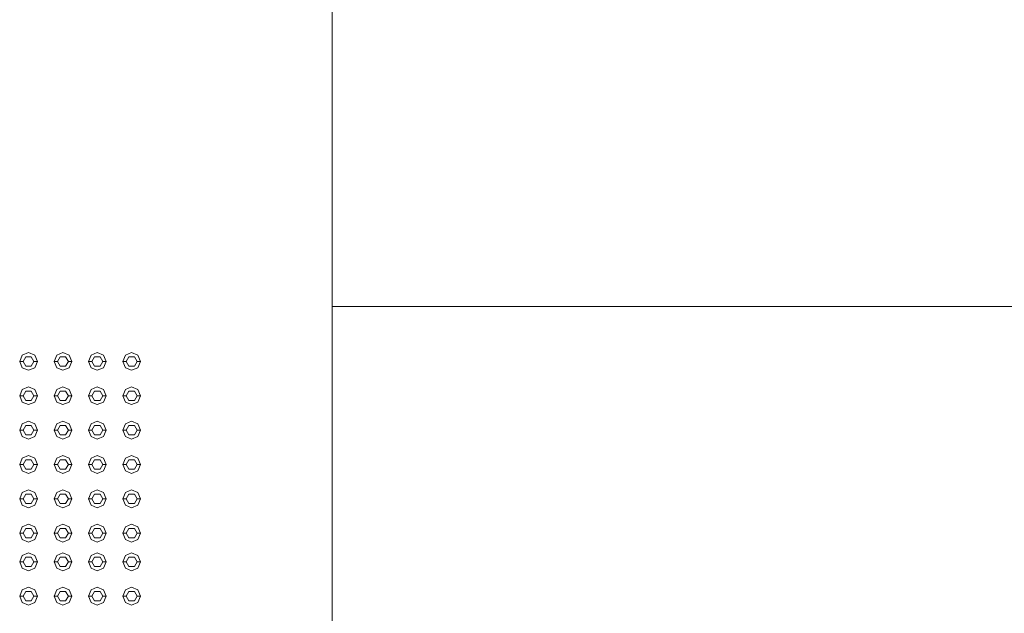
# Model space of a CAD drawing. Header units: millimetres. Extents: x 321 to 585, y -277 to 9.
# Tile 979 of 1056: x 359.98 to 362.73, y -30.52 to -28.86. Entities that reach past the tile are written whole.
import ezdxf

# ---------------------------------------------------------------- set-up
doc = ezdxf.new("R2010")
doc.units = ezdxf.units.MM
doc.header["$MEASUREMENT"] = 0
doc.layers.add('IFC-Elemento construtivo genérico-Contorno', color=253, linetype='Continuous', lineweight=5)
doc.layers.add('IFC-Laje-Contorno', color=134, linetype='Continuous', lineweight=5)

msp = doc.modelspace()

# ---------------------------------------------------------------- linework, layer by layer
at = {"layer": 'IFC-Elemento construtivo genérico-Contorno', "lineweight": 5}
for p, q in [((359.9761, -29.8134), (359.9835, -29.7957)), ((359.9835, -29.7957), (360.0011, -29.7884)), ((359.9861, -29.8134), (359.9936, -29.8004)), ((359.9936, -29.8004), (360.0086, -29.8004)), ((360.0011, -29.7884), (360.0188, -29.7957)), ((360.0086, -29.8004), (360.0161, -29.8134)), ((360.0188, -29.7957), (360.0261, -29.8134)), ((360.0721, -29.8134), (360.0795, -29.7957)), ((360.0795, -29.7957), (360.0971, -29.7884)), ((360.0821, -29.8134), (360.0896, -29.8004)), ((360.0896, -29.8004), (360.1046, -29.8004)), ((360.0971, -29.7884), (360.1148, -29.7957)), ((360.1046, -29.8004), (360.1121, -29.8134)), ((360.1148, -29.7957), (360.1221, -29.8134)), ((360.1681, -29.8134), (360.1755, -29.7957)), ((360.1755, -29.7957), (360.1931, -29.7884)), ((360.1781, -29.8134), (360.1856, -29.8004)), ((360.1856, -29.8004), (360.2006, -29.8004)), ((360.1931, -29.7884), (360.2108, -29.7957)), ((360.2006, -29.8004), (360.2081, -29.8134)), ((360.2108, -29.7957), (360.2181, -29.8134)), ((360.2641, -29.8134), (360.2715, -29.7957)), ((360.2715, -29.7957), (360.2891, -29.7884)), ((360.2741, -29.8134), (360.2816, -29.8004)), ((360.2816, -29.8004), (360.2966, -29.8004)), ((360.2891, -29.7884), (360.3068, -29.7957)), ((360.2966, -29.8004), (360.3041, -29.8134)), ((360.3068, -29.7957), (360.3141, -29.8134)), ((359.9761, -29.8134), (359.9861, -29.8134)), ((359.9761, -29.8134), (359.9835, -29.8311)), ((359.9835, -29.8311), (360.0011, -29.8384)), ((359.9861, -29.8134), (359.9936, -29.8264)), ((359.9936, -29.8264), (360.0086, -29.8264)), ((360.0011, -29.8384), (360.0188, -29.8311)), ((360.0086, -29.8264), (360.0161, -29.8134)), ((360.0161, -29.8134), (360.0261, -29.8134)), ((360.0188, -29.8311), (360.0261, -29.8134)), ((360.0721, -29.8134), (360.0821, -29.8134)), ((360.0721, -29.8134), (360.0795, -29.8311)), ((360.0795, -29.8311), (360.0971, -29.8384)), ((360.0821, -29.8134), (360.0896, -29.8264)), ((360.0896, -29.8264), (360.1046, -29.8264)), ((360.0971, -29.8384), (360.1148, -29.8311)), ((360.1046, -29.8264), (360.1121, -29.8134)), ((360.1121, -29.8134), (360.1221, -29.8134)), ((360.1148, -29.8311), (360.1221, -29.8134)), ((360.1681, -29.8134), (360.1781, -29.8134)), ((360.1681, -29.8134), (360.1755, -29.8311)), ((360.1755, -29.8311), (360.1931, -29.8384)), ((360.1781, -29.8134), (360.1856, -29.8264)), ((360.1856, -29.8264), (360.2006, -29.8264)), ((360.1931, -29.8384), (360.2108, -29.8311)), ((360.2006, -29.8264), (360.2081, -29.8134)), ((360.2081, -29.8134), (360.2181, -29.8134)), ((360.2108, -29.8311), (360.2181, -29.8134)), ((360.2641, -29.8134), (360.2741, -29.8134)), ((360.2641, -29.8134), (360.2715, -29.8311)), ((360.2715, -29.8311), (360.2891, -29.8384)), ((360.2741, -29.8134), (360.2816, -29.8264)), ((360.2816, -29.8264), (360.2966, -29.8264)), ((360.2891, -29.8384), (360.3068, -29.8311)), ((360.2966, -29.8264), (360.3041, -29.8134)), ((360.3041, -29.8134), (360.3141, -29.8134)), ((360.3068, -29.8311), (360.3141, -29.8134)), ((359.9835, -29.8918), (360.0011, -29.8844)), ((360.0011, -29.8844), (360.0188, -29.8918)), ((360.0795, -29.8918), (360.0971, -29.8844)), ((360.0971, -29.8844), (360.1148, -29.8918)), ((360.1755, -29.8918), (360.1931, -29.8844)), ((360.1931, -29.8844), (360.2108, -29.8918)), ((360.2715, -29.8918), (360.2891, -29.8844)), ((360.2891, -29.8844), (360.3068, -29.8918)), ((359.9761, -29.9094), (359.9835, -29.8918)), ((359.9761, -29.9094), (359.9861, -29.9094)), ((359.9761, -29.9094), (359.9835, -29.9271)), ((359.9861, -29.9094), (359.9936, -29.8964)), ((359.9861, -29.9094), (359.9936, -29.9224)), ((359.9936, -29.8964), (360.0086, -29.8964)), ((360.0086, -29.8964), (360.0161, -29.9094)), ((360.0086, -29.9224), (360.0161, -29.9094)), ((360.0161, -29.9094), (360.0261, -29.9094)), ((360.0188, -29.8918), (360.0261, -29.9094)), ((360.0188, -29.9271), (360.0261, -29.9094)), ((360.0721, -29.9094), (360.0795, -29.8918)), ((360.0721, -29.9094), (360.0821, -29.9094)), ((360.0721, -29.9094), (360.0795, -29.9271)), ((360.0821, -29.9094), (360.0896, -29.8964)), ((360.0821, -29.9094), (360.0896, -29.9224)), ((360.0896, -29.8964), (360.1046, -29.8964)), ((360.1046, -29.8964), (360.1121, -29.9094)), ((360.1046, -29.9224), (360.1121, -29.9094)), ((360.1121, -29.9094), (360.1221, -29.9094)), ((360.1148, -29.8918), (360.1221, -29.9094)), ((360.1148, -29.9271), (360.1221, -29.9094)), ((360.1681, -29.9094), (360.1755, -29.8918)), ((360.1681, -29.9094), (360.1781, -29.9094)), ((360.1681, -29.9094), (360.1755, -29.9271)), ((360.1781, -29.9094), (360.1856, -29.8964)), ((360.1781, -29.9094), (360.1856, -29.9224)), ((360.1856, -29.8964), (360.2006, -29.8964)), ((360.2006, -29.8964), (360.2081, -29.9094)), ((360.2006, -29.9224), (360.2081, -29.9094)), ((360.2081, -29.9094), (360.2181, -29.9094)), ((360.2108, -29.8918), (360.2181, -29.9094)), ((360.2108, -29.9271), (360.2181, -29.9094)), ((360.2641, -29.9094), (360.2715, -29.8918)), ((360.2641, -29.9094), (360.2741, -29.9094)), ((360.2641, -29.9094), (360.2715, -29.9271)), ((360.2741, -29.9094), (360.2816, -29.8964)), ((360.2741, -29.9094), (360.2816, -29.9224)), ((360.2816, -29.8964), (360.2966, -29.8964)), ((360.2966, -29.8964), (360.3041, -29.9094)), ((360.2966, -29.9224), (360.3041, -29.9094)), ((360.3041, -29.9094), (360.3141, -29.9094)), ((360.3068, -29.8918), (360.3141, -29.9094)), ((360.3068, -29.9271), (360.3141, -29.9094)), ((359.9835, -29.9271), (360.0011, -29.9344)), ((359.9936, -29.9224), (360.0086, -29.9224)), ((360.0011, -29.9344), (360.0188, -29.9271)), ((360.0795, -29.9271), (360.0971, -29.9344)), ((360.0896, -29.9224), (360.1046, -29.9224)), ((360.0971, -29.9344), (360.1148, -29.9271)), ((360.1755, -29.9271), (360.1931, -29.9344)), ((360.1856, -29.9224), (360.2006, -29.9224)), ((360.1931, -29.9344), (360.2108, -29.9271)), ((360.2715, -29.9271), (360.2891, -29.9344)), ((360.2816, -29.9224), (360.2966, -29.9224)), ((360.2891, -29.9344), (360.3068, -29.9271)), ((359.9761, -30.0054), (359.9835, -29.9877)), ((359.9835, -29.9877), (360.0011, -29.9804)), ((359.9861, -30.0054), (359.9936, -29.9924)), ((359.9936, -29.9924), (360.0086, -29.9924)), ((360.0011, -29.9804), (360.0188, -29.9877)), ((360.0086, -29.9924), (360.0161, -30.0054)), ((360.0188, -29.9877), (360.0261, -30.0054)), ((360.0721, -30.0054), (360.0795, -29.9877)), ((360.0795, -29.9877), (360.0971, -29.9804)), ((360.0821, -30.0054), (360.0896, -29.9924)), ((360.0896, -29.9924), (360.1046, -29.9924)), ((360.0971, -29.9804), (360.1148, -29.9877)), ((360.1046, -29.9924), (360.1121, -30.0054)), ((360.1148, -29.9877), (360.1221, -30.0054)), ((360.1681, -30.0054), (360.1755, -29.9877)), ((360.1755, -29.9877), (360.1931, -29.9804)), ((360.1781, -30.0054), (360.1856, -29.9924)), ((360.1856, -29.9924), (360.2006, -29.9924)), ((360.1931, -29.9804), (360.2108, -29.9877)), ((360.2006, -29.9924), (360.2081, -30.0054)), ((360.2108, -29.9877), (360.2181, -30.0054)), ((360.2641, -30.0054), (360.2715, -29.9877)), ((360.2715, -29.9877), (360.2891, -29.9804)), ((360.2741, -30.0054), (360.2816, -29.9924)), ((360.2816, -29.9924), (360.2966, -29.9924)), ((360.2891, -29.9804), (360.3068, -29.9877)), ((360.2966, -29.9924), (360.3041, -30.0054)), ((360.3068, -29.9877), (360.3141, -30.0054)), ((359.9761, -30.0054), (359.9861, -30.0054)), ((359.9761, -30.0054), (359.9835, -30.0231)), ((359.9835, -30.0231), (360.0011, -30.0304)), ((359.9861, -30.0054), (359.9936, -30.0184)), ((359.9936, -30.0184), (360.0086, -30.0184)), ((360.0011, -30.0304), (360.0188, -30.0231)), ((360.0086, -30.0184), (360.0161, -30.0054)), ((360.0161, -30.0054), (360.0261, -30.0054)), ((360.0188, -30.0231), (360.0261, -30.0054)), ((360.0721, -30.0054), (360.0821, -30.0054)), ((360.0721, -30.0054), (360.0795, -30.0231)), ((360.0795, -30.0231), (360.0971, -30.0304)), ((360.0821, -30.0054), (360.0896, -30.0184)), ((360.0896, -30.0184), (360.1046, -30.0184)), ((360.0971, -30.0304), (360.1148, -30.0231)), ((360.1046, -30.0184), (360.1121, -30.0054)), ((360.1121, -30.0054), (360.1221, -30.0054)), ((360.1148, -30.0231), (360.1221, -30.0054)), ((360.1681, -30.0054), (360.1781, -30.0054)), ((360.1681, -30.0054), (360.1755, -30.0231)), ((360.1755, -30.0231), (360.1931, -30.0304)), ((360.1781, -30.0054), (360.1856, -30.0184)), ((360.1856, -30.0184), (360.2006, -30.0184)), ((360.1931, -30.0304), (360.2108, -30.0231)), ((360.2006, -30.0184), (360.2081, -30.0054)), ((360.2081, -30.0054), (360.2181, -30.0054)), ((360.2108, -30.0231), (360.2181, -30.0054)), ((360.2641, -30.0054), (360.2741, -30.0054)), ((360.2641, -30.0054), (360.2715, -30.0231)), ((360.2715, -30.0231), (360.2891, -30.0304)), ((360.2741, -30.0054), (360.2816, -30.0184)), ((360.2816, -30.0184), (360.2966, -30.0184)), ((360.2891, -30.0304), (360.3068, -30.0231)), ((360.2966, -30.0184), (360.3041, -30.0054)), ((360.3041, -30.0054), (360.3141, -30.0054)), ((360.3068, -30.0231), (360.3141, -30.0054)), ((359.9835, -30.0837), (360.0011, -30.0764)), ((360.0011, -30.0764), (360.0188, -30.0837)), ((360.0795, -30.0837), (360.0971, -30.0764)), ((360.0971, -30.0764), (360.1148, -30.0837)), ((360.1755, -30.0837), (360.1931, -30.0764)), ((360.1931, -30.0764), (360.2108, -30.0837)), ((360.2715, -30.0837), (360.2891, -30.0764)), ((360.2891, -30.0764), (360.3068, -30.0837)), ((359.9761, -30.1014), (359.9835, -30.0837)), ((359.9761, -30.1014), (359.9861, -30.1014)), ((359.9761, -30.1014), (359.9835, -30.1191)), ((359.9861, -30.1014), (359.9936, -30.0884)), ((359.9861, -30.1014), (359.9936, -30.1144)), ((359.9936, -30.0884), (360.0086, -30.0884)), ((360.0086, -30.0884), (360.0161, -30.1014)), ((360.0086, -30.1144), (360.0161, -30.1014)), ((360.0161, -30.1014), (360.0261, -30.1014)), ((360.0188, -30.0837), (360.0261, -30.1014)), ((360.0188, -30.1191), (360.0261, -30.1014)), ((360.0721, -30.1014), (360.0795, -30.0837)), ((360.0721, -30.1014), (360.0821, -30.1014)), ((360.0721, -30.1014), (360.0795, -30.1191)), ((360.0821, -30.1014), (360.0896, -30.0884)), ((360.0821, -30.1014), (360.0896, -30.1144)), ((360.0896, -30.0884), (360.1046, -30.0884)), ((360.1046, -30.0884), (360.1121, -30.1014)), ((360.1046, -30.1144), (360.1121, -30.1014)), ((360.1121, -30.1014), (360.1221, -30.1014)), ((360.1148, -30.0837), (360.1221, -30.1014)), ((360.1148, -30.1191), (360.1221, -30.1014)), ((360.1681, -30.1014), (360.1755, -30.0837)), ((360.1681, -30.1014), (360.1781, -30.1014)), ((360.1681, -30.1014), (360.1755, -30.1191)), ((360.1781, -30.1014), (360.1856, -30.0884)), ((360.1781, -30.1014), (360.1856, -30.1144)), ((360.1856, -30.0884), (360.2006, -30.0884)), ((360.2006, -30.0884), (360.2081, -30.1014)), ((360.2006, -30.1144), (360.2081, -30.1014)), ((360.2081, -30.1014), (360.2181, -30.1014)), ((360.2108, -30.0837), (360.2181, -30.1014)), ((360.2108, -30.1191), (360.2181, -30.1014)), ((360.2641, -30.1014), (360.2715, -30.0837)), ((360.2641, -30.1014), (360.2741, -30.1014)), ((360.2641, -30.1014), (360.2715, -30.1191)), ((360.2741, -30.1014), (360.2816, -30.0884)), ((360.2741, -30.1014), (360.2816, -30.1144)), ((360.2816, -30.0884), (360.2966, -30.0884)), ((360.2966, -30.0884), (360.3041, -30.1014)), ((360.2966, -30.1144), (360.3041, -30.1014)), ((360.3041, -30.1014), (360.3141, -30.1014)), ((360.3068, -30.0837), (360.3141, -30.1014)), ((360.3068, -30.1191), (360.3141, -30.1014)), ((359.9835, -30.1191), (360.0011, -30.1264)), ((359.9936, -30.1144), (360.0086, -30.1144)), ((360.0011, -30.1264), (360.0188, -30.1191)), ((360.0795, -30.1191), (360.0971, -30.1264)), ((360.0896, -30.1144), (360.1046, -30.1144)), ((360.0971, -30.1264), (360.1148, -30.1191)), ((360.1755, -30.1191), (360.1931, -30.1264)), ((360.1856, -30.1144), (360.2006, -30.1144)), ((360.1931, -30.1264), (360.2108, -30.1191)), ((360.2715, -30.1191), (360.2891, -30.1264)), ((360.2816, -30.1144), (360.2966, -30.1144)), ((360.2891, -30.1264), (360.3068, -30.1191)), ((359.9761, -30.1974), (359.9835, -30.1797)), ((359.9835, -30.1797), (360.0011, -30.1724)), ((359.9861, -30.1974), (359.9936, -30.1844)), ((359.9936, -30.1844), (360.0086, -30.1844)), ((360.0011, -30.1724), (360.0188, -30.1797)), ((360.0086, -30.1844), (360.0161, -30.1974)), ((360.0188, -30.1797), (360.0261, -30.1974)), ((360.0721, -30.1974), (360.0795, -30.1797)), ((360.0795, -30.1797), (360.0971, -30.1724)), ((360.0821, -30.1974), (360.0896, -30.1844)), ((360.0896, -30.1844), (360.1046, -30.1844)), ((360.0971, -30.1724), (360.1148, -30.1797)), ((360.1046, -30.1844), (360.1121, -30.1974)), ((360.1148, -30.1797), (360.1221, -30.1974)), ((360.1681, -30.1974), (360.1755, -30.1797)), ((360.1755, -30.1797), (360.1931, -30.1724)), ((360.1781, -30.1974), (360.1856, -30.1844)), ((360.1856, -30.1844), (360.2006, -30.1844)), ((360.1931, -30.1724), (360.2108, -30.1797)), ((360.2006, -30.1844), (360.2081, -30.1974)), ((360.2108, -30.1797), (360.2181, -30.1974)), ((360.2641, -30.1974), (360.2715, -30.1797)), ((360.2715, -30.1797), (360.2891, -30.1724)), ((360.2741, -30.1974), (360.2816, -30.1844)), ((360.2816, -30.1844), (360.2966, -30.1844)), ((360.2891, -30.1724), (360.3068, -30.1797)), ((360.2966, -30.1844), (360.3041, -30.1974)), ((360.3068, -30.1797), (360.3141, -30.1974)), ((359.9761, -30.1974), (359.9861, -30.1974)), ((359.9761, -30.1974), (359.9835, -30.2151)), ((359.9835, -30.2151), (360.0011, -30.2224)), ((359.9861, -30.1974), (359.9936, -30.2104)), ((359.9936, -30.2104), (360.0086, -30.2104)), ((360.0011, -30.2224), (360.0188, -30.2151)), ((360.0086, -30.2104), (360.0161, -30.1974)), ((360.0161, -30.1974), (360.0261, -30.1974)), ((360.0188, -30.2151), (360.0261, -30.1974)), ((360.0721, -30.1974), (360.0821, -30.1974)), ((360.0721, -30.1974), (360.0795, -30.2151)), ((360.0795, -30.2151), (360.0971, -30.2224)), ((360.0821, -30.1974), (360.0896, -30.2104)), ((360.0896, -30.2104), (360.1046, -30.2104)), ((360.0971, -30.2224), (360.1148, -30.2151)), ((360.1046, -30.2104), (360.1121, -30.1974)), ((360.1121, -30.1974), (360.1221, -30.1974)), ((360.1148, -30.2151), (360.1221, -30.1974)), ((360.1681, -30.1974), (360.1781, -30.1974)), ((360.1681, -30.1974), (360.1755, -30.2151)), ((360.1755, -30.2151), (360.1931, -30.2224)), ((360.1781, -30.1974), (360.1856, -30.2104)), ((360.1856, -30.2104), (360.2006, -30.2104)), ((360.1931, -30.2224), (360.2108, -30.2151)), ((360.2006, -30.2104), (360.2081, -30.1974)), ((360.2081, -30.1974), (360.2181, -30.1974)), ((360.2108, -30.2151), (360.2181, -30.1974)), ((360.2641, -30.1974), (360.2741, -30.1974)), ((360.2641, -30.1974), (360.2715, -30.2151)), ((360.2715, -30.2151), (360.2891, -30.2224)), ((360.2741, -30.1974), (360.2816, -30.2104)), ((360.2816, -30.2104), (360.2966, -30.2104)), ((360.2891, -30.2224), (360.3068, -30.2151)), ((360.2966, -30.2104), (360.3041, -30.1974)), ((360.3041, -30.1974), (360.3141, -30.1974)), ((360.3068, -30.2151), (360.3141, -30.1974)), ((359.9835, -30.2757), (360.0011, -30.2684)), ((360.0011, -30.2684), (360.0188, -30.2757)), ((360.0795, -30.2757), (360.0971, -30.2684)), ((360.0971, -30.2684), (360.1148, -30.2757)), ((360.1755, -30.2757), (360.1931, -30.2684)), ((360.1931, -30.2684), (360.2108, -30.2757)), ((360.2715, -30.2757), (360.2891, -30.2684)), ((360.2891, -30.2684), (360.3068, -30.2757)), ((359.9761, -30.2934), (359.9835, -30.2757)), ((359.9761, -30.2934), (359.9861, -30.2934)), ((359.9761, -30.2934), (359.9835, -30.3111)), ((359.9861, -30.2934), (359.9936, -30.2804)), ((359.9861, -30.2934), (359.9936, -30.3064)), ((359.9936, -30.2804), (360.0086, -30.2804)), ((360.0086, -30.2804), (360.0161, -30.2934)), ((360.0086, -30.3064), (360.0161, -30.2934)), ((360.0161, -30.2934), (360.0261, -30.2934)), ((360.0188, -30.2757), (360.0261, -30.2934)), ((360.0188, -30.3111), (360.0261, -30.2934)), ((360.0721, -30.2934), (360.0795, -30.2757)), ((360.0721, -30.2934), (360.0821, -30.2934)), ((360.0721, -30.2934), (360.0795, -30.3111)), ((360.0821, -30.2934), (360.0896, -30.2804)), ((360.0821, -30.2934), (360.0896, -30.3064)), ((360.0896, -30.2804), (360.1046, -30.2804)), ((360.1046, -30.2804), (360.1121, -30.2934)), ((360.1046, -30.3064), (360.1121, -30.2934)), ((360.1121, -30.2934), (360.1221, -30.2934)), ((360.1148, -30.2757), (360.1221, -30.2934)), ((360.1148, -30.3111), (360.1221, -30.2934)), ((360.1681, -30.2934), (360.1755, -30.2757)), ((360.1681, -30.2934), (360.1781, -30.2934)), ((360.1681, -30.2934), (360.1755, -30.3111)), ((360.1781, -30.2934), (360.1856, -30.2804)), ((360.1781, -30.2934), (360.1856, -30.3064)), ((360.1856, -30.2804), (360.2006, -30.2804)), ((360.2006, -30.2804), (360.2081, -30.2934)), ((360.2006, -30.3064), (360.2081, -30.2934)), ((360.2081, -30.2934), (360.2181, -30.2934)), ((360.2108, -30.2757), (360.2181, -30.2934)), ((360.2108, -30.3111), (360.2181, -30.2934)), ((360.2641, -30.2934), (360.2715, -30.2757)), ((360.2641, -30.2934), (360.2741, -30.2934)), ((360.2641, -30.2934), (360.2715, -30.3111)), ((360.2741, -30.2934), (360.2816, -30.2804)), ((360.2741, -30.2934), (360.2816, -30.3064)), ((360.2816, -30.2804), (360.2966, -30.2804)), ((360.2966, -30.2804), (360.3041, -30.2934)), ((360.2966, -30.3064), (360.3041, -30.2934)), ((360.3041, -30.2934), (360.3141, -30.2934)), ((360.3068, -30.2757), (360.3141, -30.2934)), ((360.3068, -30.3111), (360.3141, -30.2934)), ((359.9835, -30.3111), (360.0011, -30.3184)), ((359.9936, -30.3064), (360.0086, -30.3064)), ((360.0011, -30.3184), (360.0188, -30.3111)), ((360.0795, -30.3111), (360.0971, -30.3184)), ((360.0896, -30.3064), (360.1046, -30.3064)), ((360.0971, -30.3184), (360.1148, -30.3111)), ((360.1755, -30.3111), (360.1931, -30.3184)), ((360.1856, -30.3064), (360.2006, -30.3064)), ((360.1931, -30.3184), (360.2108, -30.3111)), ((360.2715, -30.3111), (360.2891, -30.3184)), ((360.2816, -30.3064), (360.2966, -30.3064)), ((360.2891, -30.3184), (360.3068, -30.3111)), ((359.9835, -30.3557), (360.0011, -30.3484)), ((360.0011, -30.3484), (360.0188, -30.3557)), ((360.0795, -30.3557), (360.0971, -30.3484)), ((360.0971, -30.3484), (360.1148, -30.3557)), ((360.1755, -30.3557), (360.1931, -30.3484)), ((360.1931, -30.3484), (360.2108, -30.3557)), ((360.2715, -30.3557), (360.2891, -30.3484)), ((360.2891, -30.3484), (360.3068, -30.3557)), ((359.9761, -30.3734), (359.9835, -30.3557)), ((359.9761, -30.3734), (359.9861, -30.3734)), ((359.9761, -30.3734), (359.9835, -30.3911)), ((359.9861, -30.3734), (359.9936, -30.3604)), ((359.9861, -30.3734), (359.9936, -30.3864)), ((359.9936, -30.3604), (360.0086, -30.3604)), ((360.0086, -30.3604), (360.0161, -30.3734)), ((360.0086, -30.3864), (360.0161, -30.3734)), ((360.0161, -30.3734), (360.0261, -30.3734)), ((360.0188, -30.3557), (360.0261, -30.3734)), ((360.0188, -30.3911), (360.0261, -30.3734)), ((360.0721, -30.3734), (360.0795, -30.3557)), ((360.0721, -30.3734), (360.0821, -30.3734)), ((360.0721, -30.3734), (360.0795, -30.3911)), ((360.0821, -30.3734), (360.0896, -30.3604)), ((360.0821, -30.3734), (360.0896, -30.3864)), ((360.0896, -30.3604), (360.1046, -30.3604)), ((360.1046, -30.3604), (360.1121, -30.3734)), ((360.1046, -30.3864), (360.1121, -30.3734)), ((360.1121, -30.3734), (360.1221, -30.3734)), ((360.1148, -30.3557), (360.1221, -30.3734)), ((360.1148, -30.3911), (360.1221, -30.3734)), ((360.1681, -30.3734), (360.1755, -30.3557)), ((360.1681, -30.3734), (360.1781, -30.3734)), ((360.1681, -30.3734), (360.1755, -30.3911)), ((360.1781, -30.3734), (360.1856, -30.3604)), ((360.1781, -30.3734), (360.1856, -30.3864)), ((360.1856, -30.3604), (360.2006, -30.3604)), ((360.2006, -30.3604), (360.2081, -30.3734)), ((360.2006, -30.3864), (360.2081, -30.3734)), ((360.2081, -30.3734), (360.2181, -30.3734)), ((360.2108, -30.3557), (360.2181, -30.3734)), ((360.2108, -30.3911), (360.2181, -30.3734)), ((360.2641, -30.3734), (360.2715, -30.3557)), ((360.2641, -30.3734), (360.2741, -30.3734)), ((360.2641, -30.3734), (360.2715, -30.3911)), ((360.2741, -30.3734), (360.2816, -30.3604)), ((360.2741, -30.3734), (360.2816, -30.3864)), ((360.2816, -30.3604), (360.2966, -30.3604)), ((360.2966, -30.3604), (360.3041, -30.3734)), ((360.2966, -30.3864), (360.3041, -30.3734)), ((360.3041, -30.3734), (360.3141, -30.3734)), ((360.3068, -30.3557), (360.3141, -30.3734)), ((360.3068, -30.3911), (360.3141, -30.3734)), ((359.9835, -30.3911), (360.0011, -30.3984)), ((359.9936, -30.3864), (360.0086, -30.3864)), ((360.0011, -30.3984), (360.0188, -30.3911)), ((360.0795, -30.3911), (360.0971, -30.3984)), ((360.0896, -30.3864), (360.1046, -30.3864)), ((360.0971, -30.3984), (360.1148, -30.3911)), ((360.1755, -30.3911), (360.1931, -30.3984)), ((360.1856, -30.3864), (360.2006, -30.3864)), ((360.1931, -30.3984), (360.2108, -30.3911)), ((360.2715, -30.3911), (360.2891, -30.3984)), ((360.2816, -30.3864), (360.2966, -30.3864)), ((360.2891, -30.3984), (360.3068, -30.3911)), ((359.9761, -30.4694), (359.9835, -30.4518)), ((359.9835, -30.4518), (360.0011, -30.4444)), ((359.9861, -30.4694), (359.9936, -30.4564)), ((359.9936, -30.4564), (360.0086, -30.4564)), ((360.0011, -30.4444), (360.0188, -30.4518)), ((360.0086, -30.4564), (360.0161, -30.4694)), ((360.0188, -30.4518), (360.0261, -30.4694)), ((360.0721, -30.4694), (360.0795, -30.4518)), ((360.0795, -30.4518), (360.0971, -30.4444)), ((360.0821, -30.4694), (360.0896, -30.4564)), ((360.0896, -30.4564), (360.1046, -30.4564)), ((360.0971, -30.4444), (360.1148, -30.4518)), ((360.1046, -30.4564), (360.1121, -30.4694)), ((360.1148, -30.4518), (360.1221, -30.4694)), ((360.1681, -30.4694), (360.1755, -30.4518)), ((360.1755, -30.4518), (360.1931, -30.4444)), ((360.1781, -30.4694), (360.1856, -30.4564)), ((360.1856, -30.4564), (360.2006, -30.4564)), ((360.1931, -30.4444), (360.2108, -30.4518)), ((360.2006, -30.4564), (360.2081, -30.4694)), ((360.2108, -30.4518), (360.2181, -30.4694)), ((360.2641, -30.4694), (360.2715, -30.4518)), ((360.2715, -30.4518), (360.2891, -30.4444)), ((360.2741, -30.4694), (360.2816, -30.4564)), ((360.2816, -30.4564), (360.2966, -30.4564)), ((360.2891, -30.4444), (360.3068, -30.4518)), ((360.2966, -30.4564), (360.3041, -30.4694)), ((360.3068, -30.4518), (360.3141, -30.4694)), ((359.9761, -30.4694), (359.9861, -30.4694)), ((359.9761, -30.4694), (359.9835, -30.4871)), ((359.9835, -30.4871), (360.0011, -30.4944)), ((359.9861, -30.4694), (359.9936, -30.4824)), ((359.9936, -30.4824), (360.0086, -30.4824)), ((360.0011, -30.4944), (360.0188, -30.4871)), ((360.0086, -30.4824), (360.0161, -30.4694)), ((360.0161, -30.4694), (360.0261, -30.4694)), ((360.0188, -30.4871), (360.0261, -30.4694)), ((360.0721, -30.4694), (360.0821, -30.4694)), ((360.0721, -30.4694), (360.0795, -30.4871)), ((360.0795, -30.4871), (360.0971, -30.4944)), ((360.0821, -30.4694), (360.0896, -30.4824)), ((360.0896, -30.4824), (360.1046, -30.4824)), ((360.0971, -30.4944), (360.1148, -30.4871)), ((360.1046, -30.4824), (360.1121, -30.4694)), ((360.1121, -30.4694), (360.1221, -30.4694)), ((360.1148, -30.4871), (360.1221, -30.4694)), ((360.1681, -30.4694), (360.1781, -30.4694)), ((360.1681, -30.4694), (360.1755, -30.4871)), ((360.1755, -30.4871), (360.1931, -30.4944)), ((360.1781, -30.4694), (360.1856, -30.4824)), ((360.1856, -30.4824), (360.2006, -30.4824)), ((360.1931, -30.4944), (360.2108, -30.4871)), ((360.2006, -30.4824), (360.2081, -30.4694)), ((360.2081, -30.4694), (360.2181, -30.4694)), ((360.2108, -30.4871), (360.2181, -30.4694)), ((360.2641, -30.4694), (360.2741, -30.4694)), ((360.2641, -30.4694), (360.2715, -30.4871)), ((360.2715, -30.4871), (360.2891, -30.4944)), ((360.2741, -30.4694), (360.2816, -30.4824)), ((360.2816, -30.4824), (360.2966, -30.4824)), ((360.2891, -30.4944), (360.3068, -30.4871)), ((360.2966, -30.4824), (360.3041, -30.4694)), ((360.3041, -30.4694), (360.3141, -30.4694)), ((360.3068, -30.4871), (360.3141, -30.4694))]:
    msp.add_line(p, q, dxfattribs=at)
at = {"layer": 'IFC-Laje-Contorno', "color": 7, "lineweight": 5}
for p, q in [((360.8491, -32.0604), (360.8491, -5.9098)), ((360.8491, -29.7619), (360.8491, -6.1598)), ((360.8491, -29.6597), (363.4286, -29.6597)), ((360.8491, -32.0604), (360.8491, -29.7619))]:
    msp.add_line(p, q, dxfattribs=at)

doc.saveas('drawing.dxf')
